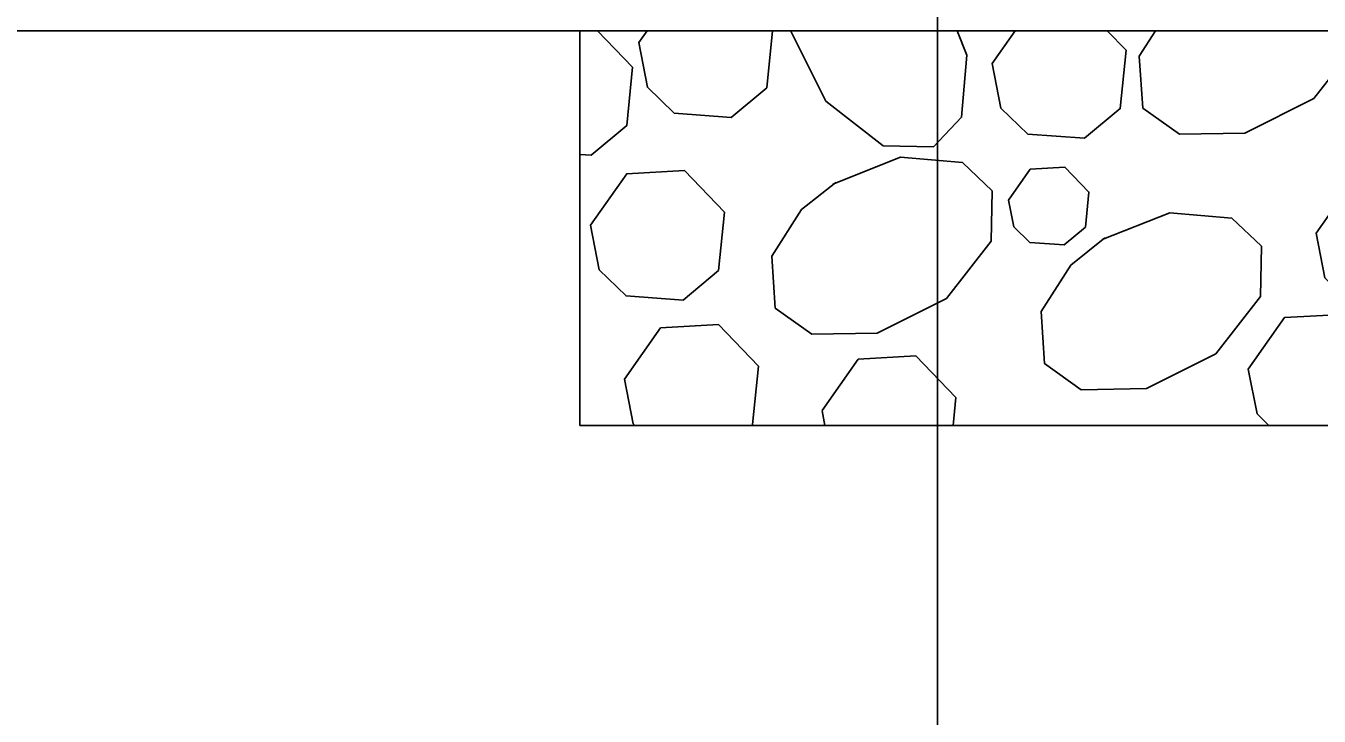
# Model space of a CAD drawing. Extents: x 1578769 to 1579225, y 724002 to 724828.
# Drawn here: x 1578876.38 to 1578883.26, y 724442.83 to 724446.5 of the extents above; entities that cross this region are included whole.
import ezdxf

# ---------------------------------------------------------------- set-up
doc = ezdxf.new("R2010")
doc.units = 0
for name, color, linetype in [('Old_Level_41', 7, 'Continuous'), ('R_Fin Surface', 7, 'Continuous'), ('R_Rip-Rap', 7, 'Continuous')]:
    doc.layers.add(name, color=color, linetype=linetype)

msp = doc.modelspace()

# ---------------------------------------------------------------- linework, layer by layer
at = {"layer": 'Old_Level_41'}
msp.add_line((1578881.2303, 724437.4737), (1578881.2303, 724467.4737), dxfattribs=at)
at = {"layer": 'R_Fin Surface'}
msp.add_lwpolyline([(1578869.75, 724446.4737), (1578884.2602, 724446.4737)], dxfattribs=at)
msp.add_lwpolyline([(1578869.75, 724446.4737), (1578884.2602, 724446.4737)], dxfattribs=at)
at = {"layer": 'R_Rip-Rap'}
for p, q in [((1578879.3283, 724444.3768), (1578879.3283, 724446.4737)), ((1578879.3283, 724446.4737), (1578897.6457, 724446.4737)), ((1578879.6414, 724446.4103), (1578879.6859, 724446.4737)), ((1578881.5205, 724446.3001), (1578881.6426, 724446.4737)), ((1578880.6316, 724444.3768), (1578880.6164, 724444.4548)), ((1578889.685, 724444.3768), (1578879.3283, 724444.3768))]:
    msp.add_line(p, q, dxfattribs=at)
for points in [[(1578879.4214, 724446.4737), (1578879.6084, 724446.2798), (1578879.5775, 724445.9699), (1578879.3881, 724445.8123), (1578879.3283, 724445.8167)], [(1578880.3528, 724446.4737), (1578880.3225, 724446.1703), (1578880.133, 724446.0128), (1578879.8302, 724446.0348), (1578879.6878, 724446.1729), (1578879.6415, 724446.4103)], [(1578881.3348, 724446.4737), (1578881.3864, 724446.3438), (1578881.3578, 724446.0136), (1578881.2087, 724445.8568), (1578880.9408, 724445.8618), (1578880.6364, 724446.0999), (1578880.4525, 724446.4679), (1578880.4524, 724446.4737)], [(1578882.1323, 724446.4737), (1578882.2325, 724446.3698), (1578882.2017, 724446.0601), (1578882.0122, 724445.9025), (1578881.7094, 724445.9243), (1578881.567, 724446.0625), (1578881.5208, 724446.3001)], [(1578883.4706, 724446.4737), (1578883.4695, 724446.4182), (1578883.2314, 724446.1139), (1578882.8635, 724445.9299), (1578882.5167, 724445.9238), (1578882.3215, 724446.0625), (1578882.303, 724446.3388), (1578882.3895, 724446.4737)], [(1578880.6742, 724445.6586), (1578881.0337, 724445.8011), (1578881.3637, 724445.7726), (1578881.5205, 724445.6235), (1578881.5157, 724445.3556), (1578881.2775, 724445.0512), (1578880.9095, 724444.8672), (1578880.5627, 724444.8612), (1578880.3675, 724444.9999), (1578880.349, 724445.2761), (1578880.5074, 724445.5232), (1578880.6888, 724445.6679)], [(1578879.3854, 724445.4402), (1578879.5774, 724445.7135), (1578879.8841, 724445.7309), (1578880.0972, 724445.5099), (1578880.0664, 724445.2002), (1578879.877, 724445.0426), (1578879.5742, 724445.0645), (1578879.4317, 724445.2026), (1578879.3855, 724445.4402)], [(1578881.6081, 724445.5741), (1578881.7234, 724445.7381), (1578881.9074, 724445.7485), (1578882.0352, 724445.6159), (1578882.0168, 724445.4301), (1578881.9031, 724445.3355), (1578881.7214, 724445.3486), (1578881.636, 724445.4316), (1578881.6082, 724445.5741)], [(1578883.2438, 724445.3986), (1578883.436, 724445.6719), (1578883.7425, 724445.6895), (1578883.9558, 724445.4683), (1578883.925, 724445.1586), (1578883.7355, 724445.0011), (1578883.4327, 724445.0231), (1578883.2902, 724445.1612), (1578883.244, 724445.3986)], [(1578882.1058, 724445.3636), (1578882.4651, 724445.5061), (1578882.7952, 724445.4776), (1578882.9521, 724445.3285), (1578882.9471, 724445.0606), (1578882.709, 724444.7562), (1578882.3411, 724444.5722), (1578881.9942, 724444.5662), (1578881.7991, 724444.7049), (1578881.7805, 724444.9811), (1578881.939, 724445.2282), (1578882.1204, 724445.3729)], [(1578879.5661, 724444.6222), (1578879.7581, 724444.8955), (1578880.0648, 724444.9129), (1578880.278, 724444.6919), (1578880.2471, 724444.3822), (1578880.2407, 724444.3768)], [(1578882.8824, 724444.6758), (1578883.0745, 724444.9491), (1578883.3811, 724444.9666), (1578883.5944, 724444.7455), (1578883.5635, 724444.4358), (1578883.4927, 724444.3768)], [(1578880.6162, 724444.4549), (1578880.8082, 724444.7281), (1578881.115, 724444.7456), (1578881.3281, 724444.5246), (1578881.3134, 724444.3768)], [(1578882.9922, 724444.3768), (1578882.9288, 724444.4383), (1578882.8825, 724444.6758)], [(1578879.6206, 724444.3768), (1578879.6125, 724444.3846), (1578879.5662, 724444.6222)]]:
    msp.add_lwpolyline(points, dxfattribs=at)

doc.saveas('drawing.dxf')
